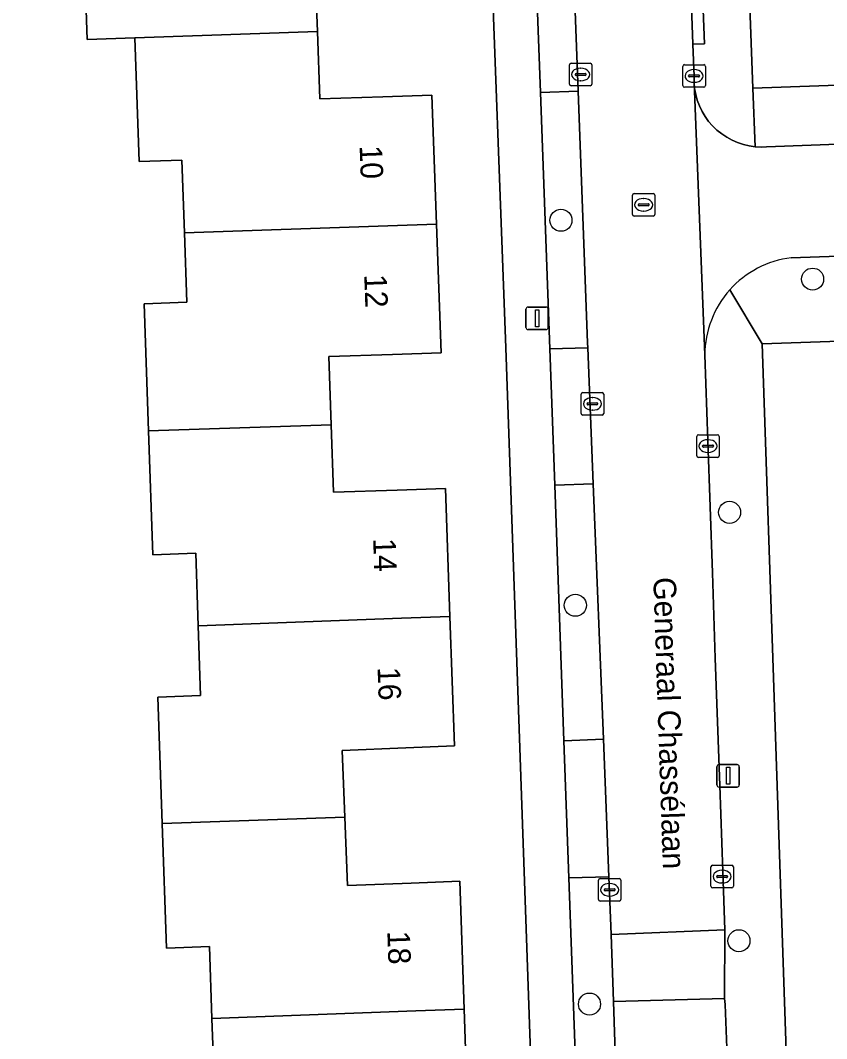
# Model space of a CAD drawing. Extents: x 161084 to 161928, y 385354 to 386522.
# Drawn here: x 161611.48 to 161647.18, y 386371.95 to 386417.03 of the extents above; entities that cross this region are included whole.
import ezdxf

# ---------------------------------------------------------------- set-up
doc = ezdxf.new("R2010")
doc.units = 0
for name, color, linetype in [('IMGEO_Boom', 7, 'Continuous'), ('IMGEO_Erf', 7, 'Continuous'), ('IMGEO_Kolk', 7, 'Continuous'), ('IMGEO_Lichtmast', 7, 'Continuous'), ('IMGEO_Openbare_ruimte_label', 7, 'Continuous'), ('IMGEO_Pand', 7, 'Continuous'), ('IMGEO_Pand_nummerreeks', 7, 'Continuous'), ('IMGEO_Parkeervlak_open', 7, 'Continuous'), ('IMGEO_Rijbaan_lokaal_open', 7, 'Continuous'), ('IMGEO_Rioolput', 7, 'Continuous'), ('IMGEO_Voetpad_open', 7, 'Continuous')]:
    doc.layers.add(name, color=color, linetype=linetype)

msp = doc.modelspace()

# ---------------------------------------------------------------- linework, layer by layer
at = {"layer": 'IMGEO_Boom'}
for centre in [(161635.411, 386408.179), (161646.553, 386405.571), (161642.876, 386395.247), (161636.049, 386391.132), (161643.29, 386376.277), (161636.676, 386373.474)]:
    msp.add_circle(centre, 0.489, dxfattribs=at)
at = {"layer": 'IMGEO_Erf'}
for points in [[(161631.468, 386442.867), (161630.642, 386465.121), (161630.394, 386473.506), (161567.522, 386471.288), (161567.994, 386457.272), (161568.518, 386442.6), (161570.26, 386393.761), (161572.389, 386335.756), (161635.223, 386338.014), (161632.968, 386402.53)], [(161669.497, 386373.487), (161669.194, 386374.194), (161668.159, 386403.534), (161663.979, 386403.39), (161644.315, 386402.713), (161646.505, 386338.361), (161646.656, 386333.93), (161660.841, 386334.438), (161670.779, 386334.793), (161669.719, 386364.437), (161669.901, 386364.767)]]:
    msp.add_lwpolyline(points, close=True, dxfattribs=at)
for points in [[(161642.807, 386444.027), (161643.913, 386414.021), (161736.105, 386417.289)], [(161620.067, 386369.729), (161619.958, 386372.835), (161619.847, 386376.025), (161617.948, 386375.958), (161617.756, 386381.466), (161617.56, 386387.071), (161619.458, 386387.137), (161619.35, 386390.225), (161619.238, 386393.433), (161617.339, 386393.366), (161617.147, 386398.856), (161616.951, 386404.479), (161618.849, 386404.545), (161618.742, 386407.616), (161618.629, 386410.841), (161616.73, 386410.774), (161616.539, 386416.248), (161614.44, 386416.175), (161614.243, 386421.814)], [(161624.519, 386419.533), (161624.625, 386416.537), (161624.73, 386413.55), (161627.521, 386413.648), (161629.697, 386413.724), (161629.902, 386408), (161630.105, 386402.306), (161627.96, 386402.236), (161625.138, 386402.144), (161625.237, 386399.125), (161625.334, 386396.14), (161628.155, 386396.232), (161630.301, 386396.302), (161630.496, 386390.634), (161630.692, 386384.904), (161628.55, 386384.819), (161625.726, 386384.707), (161625.843, 386381.748), (161625.962, 386378.721), (161628.784, 386378.832), (161630.928, 386378.916), (161631.122, 386373.256), (161631.319, 386367.526)]]:
    msp.add_lwpolyline(points, dxfattribs=at)
at = {"layer": 'IMGEO_Kolk'}
for p, q in [((161635.784, 386414.206), (161635.784, 386415.058)), ((161635.859, 386415.132), (161636.711, 386415.132)), ((161636.272, 386414.912), (161636.297, 386414.912)), ((161636.785, 386415.058), (161636.785, 386414.206)), ((161640.806, 386414.141), (161640.806, 386414.993)), ((161640.881, 386415.067), (161641.733, 386415.067)), ((161641.807, 386414.993), (161641.807, 386414.141)), ((161636.043, 386414.626), (161636.043, 386414.638)), ((161636.481, 386414.589), (161636.083, 386414.589)), ((161636.086, 386414.675), (161636.484, 386414.675)), ((161636.527, 386414.638), (161636.527, 386414.626)), ((161641.065, 386414.561), (161641.065, 386414.573)), ((161641.503, 386414.524), (161641.105, 386414.524)), ((161641.108, 386414.61), (161641.506, 386414.61)), ((161641.294, 386414.847), (161641.319, 386414.847)), ((161641.549, 386414.573), (161641.549, 386414.561)), ((161636.711, 386414.132), (161635.859, 386414.132)), ((161636.295, 386414.352), (161636.27, 386414.352)), ((161641.733, 386414.067), (161640.881, 386414.067)), ((161641.317, 386414.287), (161641.292, 386414.287)), ((161636.306, 386399.624), (161636.306, 386400.476)), ((161636.381, 386400.55), (161637.233, 386400.55)), ((161637.307, 386400.476), (161637.307, 386399.624)), ((161636.565, 386400.044), (161636.565, 386400.056)), ((161637.003, 386400.007), (161636.605, 386400.007)), ((161636.608, 386400.093), (161637.006, 386400.093)), ((161636.794, 386400.33), (161636.819, 386400.33)), ((161637.049, 386400.056), (161637.049, 386400.044)), ((161637.233, 386399.55), (161636.381, 386399.55)), ((161636.817, 386399.77), (161636.792, 386399.77)), ((161641.498, 386398.68), (161642.35, 386398.68)), ((161641.423, 386397.754), (161641.423, 386398.606)), ((161641.682, 386398.174), (161641.682, 386398.186)), ((161641.725, 386398.223), (161642.123, 386398.223)), ((161641.911, 386398.46), (161641.936, 386398.46)), ((161642.166, 386398.186), (161642.166, 386398.174)), ((161642.424, 386398.606), (161642.424, 386397.754)), ((161642.12, 386398.137), (161641.722, 386398.137)), ((161641.934, 386397.9), (161641.909, 386397.9)), ((161642.35, 386397.68), (161641.498, 386397.68)), ((161642.048, 386378.693), (161642.048, 386379.545)), ((161642.123, 386379.619), (161642.975, 386379.619)), ((161642.536, 386379.399), (161642.561, 386379.399)), ((161643.049, 386379.545), (161643.049, 386378.693)), ((161637.068, 386378.109), (161637.068, 386378.961)), ((161637.143, 386379.035), (161637.995, 386379.035)), ((161637.556, 386378.815), (161637.581, 386378.815)), ((161638.069, 386378.961), (161638.069, 386378.109)), ((161642.307, 386379.113), (161642.307, 386379.125)), ((161642.745, 386379.076), (161642.347, 386379.076)), ((161642.35, 386379.162), (161642.748, 386379.162)), ((161642.559, 386378.839), (161642.534, 386378.839)), ((161642.791, 386379.125), (161642.791, 386379.113)), ((161637.327, 386378.529), (161637.327, 386378.541)), ((161637.765, 386378.492), (161637.367, 386378.492)), ((161637.37, 386378.578), (161637.768, 386378.578)), ((161637.811, 386378.541), (161637.811, 386378.529)), ((161642.975, 386378.619), (161642.123, 386378.619)), ((161637.995, 386378.035), (161637.143, 386378.035)), ((161637.579, 386378.255), (161637.554, 386378.255))]:
    msp.add_line(p, q, dxfattribs=at)
for points in [[(161635.784, 386414.206), (161635.784, 386415.058)], [(161635.859, 386415.132), (161636.711, 386415.132)], [(161636.785, 386415.058), (161636.785, 386414.206)], [(161640.806, 386414.141), (161640.806, 386414.993)], [(161640.881, 386415.067), (161641.733, 386415.067)], [(161641.807, 386414.993), (161641.807, 386414.141)], [(161636.711, 386414.132), (161635.859, 386414.132)], [(161641.733, 386414.067), (161640.881, 386414.067)], [(161636.306, 386399.624), (161636.306, 386400.476)], [(161636.381, 386400.55), (161637.233, 386400.55)], [(161637.307, 386400.476), (161637.307, 386399.624)], [(161637.233, 386399.55), (161636.381, 386399.55)], [(161641.498, 386398.68), (161642.35, 386398.68)], [(161641.423, 386397.754), (161641.423, 386398.606)], [(161642.424, 386398.606), (161642.424, 386397.754)], [(161642.35, 386397.68), (161641.498, 386397.68)], [(161642.048, 386378.693), (161642.048, 386379.545)], [(161642.123, 386379.619), (161642.975, 386379.619)], [(161643.049, 386379.545), (161643.049, 386378.693)], [(161637.068, 386378.109), (161637.068, 386378.961)], [(161637.143, 386379.035), (161637.995, 386379.035)], [(161638.069, 386378.961), (161638.069, 386378.109)], [(161642.975, 386378.619), (161642.123, 386378.619)], [(161637.995, 386378.035), (161637.143, 386378.035)]]:
    msp.add_lwpolyline(points, dxfattribs=at)
for centre, radius, start, end in [((161635.861, 386415.056), 0.0765, 91.552, 178.448), ((161635.861, 386415.056), 0.0765, 91.552, 178.448), ((161636.709, 386415.056), 0.0765, 1.552, 88.448), ((161636.709, 386415.056), 0.0765, 1.552, 88.448), ((161640.883, 386414.991), 0.0765, 91.552, 178.448), ((161640.883, 386414.991), 0.0765, 91.552, 178.448), ((161641.731, 386414.991), 0.0765, 1.552, 88.448), ((161641.731, 386414.991), 0.0765, 1.552, 88.448), ((161636.083, 386414.635), 0.0403, 85.8775, 175.7526), ((161636.08, 386414.625), 0.0366, 178.938, 274.7102), ((161636.484, 386414.632), 0.043, 264.8664, 352.4533), ((161636.488, 386414.637), 0.0386, 1.7309, 96.639), ((161641.105, 386414.57), 0.0403, 85.8775, 175.7526), ((161641.102, 386414.56), 0.0366, 178.938, 274.7102), ((161641.506, 386414.567), 0.043, 264.8664, 352.4533), ((161641.51, 386414.572), 0.0386, 1.7309, 96.639), ((161635.861, 386414.208), 0.0765, 181.552, 268.448), ((161635.861, 386414.208), 0.0765, 181.552, 268.448), ((161636.709, 386414.208), 0.0765, 271.552, 358.448), ((161636.709, 386414.208), 0.0765, 271.552, 358.448), ((161640.883, 386414.143), 0.0765, 181.552, 268.448), ((161640.883, 386414.143), 0.0765, 181.552, 268.448), ((161641.731, 386414.143), 0.0765, 271.552, 358.448), ((161641.731, 386414.143), 0.0765, 271.552, 358.448), ((161636.383, 386400.474), 0.0765, 91.552, 178.448), ((161636.383, 386400.474), 0.0765, 91.552, 178.448), ((161637.231, 386400.474), 0.0765, 1.552, 88.448), ((161637.231, 386400.474), 0.0765, 1.552, 88.448), ((161636.605, 386400.053), 0.0403, 85.8775, 175.7526), ((161636.602, 386400.043), 0.0366, 178.938, 274.7102), ((161637.006, 386400.05), 0.043, 264.8664, 352.4533), ((161637.01, 386400.055), 0.0386, 1.7309, 96.639), ((161636.383, 386399.626), 0.0765, 181.552, 268.448), ((161636.383, 386399.626), 0.0765, 181.552, 268.448), ((161637.231, 386399.626), 0.0765, 271.552, 358.448), ((161637.231, 386399.626), 0.0765, 271.552, 358.448), ((161641.5, 386398.604), 0.0765, 91.552, 178.448), ((161641.5, 386398.604), 0.0765, 91.552, 178.448), ((161642.348, 386398.604), 0.0765, 1.552, 88.448), ((161642.348, 386398.604), 0.0765, 1.552, 88.448), ((161641.722, 386398.183), 0.0403, 85.8775, 175.7526), ((161641.719, 386398.173), 0.0366, 178.938, 274.7102), ((161642.123, 386398.18), 0.043, 264.8664, 352.4533), ((161642.127, 386398.185), 0.0386, 1.7309, 96.639), ((161641.5, 386397.756), 0.0765, 181.552, 268.448), ((161641.5, 386397.756), 0.0765, 181.552, 268.448), ((161642.348, 386397.756), 0.0765, 271.552, 358.448), ((161642.348, 386397.756), 0.0765, 271.552, 358.448), ((161642.125, 386379.543), 0.0765, 91.552, 178.448), ((161642.125, 386379.543), 0.0765, 91.552, 178.448), ((161642.973, 386379.543), 0.0765, 1.552, 88.448), ((161642.973, 386379.543), 0.0765, 1.552, 88.448), ((161637.145, 386378.959), 0.0765, 91.552, 178.448), ((161637.145, 386378.959), 0.0765, 91.552, 178.448), ((161637.993, 386378.959), 0.0765, 1.552, 88.448), ((161637.993, 386378.959), 0.0765, 1.552, 88.448), ((161642.347, 386379.122), 0.0403, 85.8775, 175.7526), ((161642.344, 386379.112), 0.0366, 178.938, 274.7102), ((161642.748, 386379.119), 0.043, 264.8664, 352.4533), ((161642.752, 386379.124), 0.0386, 1.7309, 96.639), ((161637.367, 386378.538), 0.0403, 85.8775, 175.7526), ((161637.364, 386378.528), 0.0366, 178.938, 274.7102), ((161637.768, 386378.535), 0.043, 264.8664, 352.4533), ((161637.772, 386378.54), 0.0386, 1.7309, 96.639), ((161642.125, 386378.695), 0.0765, 181.552, 268.448), ((161642.125, 386378.695), 0.0765, 181.552, 268.448), ((161642.973, 386378.695), 0.0765, 271.552, 358.448), ((161642.973, 386378.695), 0.0765, 271.552, 358.448), ((161637.145, 386378.111), 0.0765, 181.552, 268.448), ((161637.145, 386378.111), 0.0765, 181.552, 268.448), ((161637.993, 386378.111), 0.0765, 271.552, 358.448), ((161637.993, 386378.111), 0.0765, 271.552, 358.448)]:
    msp.add_arc(centre, radius, start, end, dxfattribs=at)
for centre, major_axis, ratio, start_param, end_param in [((161636.271, 386414.632), (-0.387, 0.002), 0.722429, 4.712389, 7.853982), ((161636.296, 386414.632), (-0.39, 0.002), 0.717154, 1.570796, 4.712389), ((161641.293, 386414.567), (-0.387, 0.002), 0.722429, 4.712389, 7.853982), ((161641.318, 386414.567), (-0.39, 0.002), 0.717154, 1.570796, 4.712389), ((161636.793, 386400.05), (-0.387, 0.002), 0.722429, 4.712389, 7.853982), ((161636.818, 386400.05), (-0.39, 0.002), 0.717154, 1.570796, 4.712389), ((161641.91, 386398.18), (-0.387, 0.002), 0.722429, 4.712389, 7.853982), ((161641.935, 386398.18), (-0.39, 0.002), 0.717154, 1.570796, 4.712389), ((161642.535, 386379.119), (-0.387, 0.002), 0.722429, 4.712389, 7.853982), ((161642.56, 386379.119), (-0.39, 0.002), 0.717154, 1.570796, 4.712389), ((161637.555, 386378.535), (-0.387, 0.002), 0.722429, 4.712389, 7.853982), ((161637.58, 386378.535), (-0.39, 0.002), 0.717154, 1.570796, 4.712389)]:
    msp.add_ellipse(centre, major_axis=major_axis, ratio=ratio, start_param=start_param, end_param=end_param, dxfattribs=at)
at = {"layer": 'IMGEO_Lichtmast'}
for p, q in [((161633.858, 386403.435), (161633.858, 386404.235)), ((161633.858, 386404.235), (161633.858, 386403.435)), ((161633.958, 386404.335), (161634.748, 386404.335)), ((161634.748, 386404.335), (161633.958, 386404.335)), ((161634.848, 386404.235), (161634.848, 386403.435)), ((161634.848, 386403.435), (161634.848, 386404.235)), ((161634.748, 386403.335), (161633.958, 386403.335)), ((161633.958, 386403.335), (161634.748, 386403.335)), ((161642.319, 386383.183), (161642.319, 386383.983)), ((161642.319, 386383.983), (161642.319, 386383.183)), ((161642.419, 386384.083), (161643.209, 386384.083)), ((161643.209, 386384.083), (161642.419, 386384.083)), ((161643.309, 386383.983), (161643.309, 386383.183)), ((161643.309, 386383.183), (161643.309, 386383.983)), ((161643.209, 386383.083), (161642.419, 386383.083)), ((161642.419, 386383.083), (161643.209, 386383.083))]:
    msp.add_line(p, q, dxfattribs=at)
for points in [[(161634.278, 386404.21), (161634.428, 386404.21), (161634.428, 386403.46), (161634.278, 386403.46), (161634.278, 386404.21)], [(161642.739, 386383.958), (161642.889, 386383.958), (161642.889, 386383.208), (161642.739, 386383.208), (161642.739, 386383.958)]]:
    msp.add_lwpolyline(points, dxfattribs=at)
for centre, start, end in [((161633.958, 386404.235), 90, 180), ((161633.958, 386404.235), 90, 180), ((161634.748, 386404.235), 0, 90), ((161634.748, 386404.235), 360, 90), ((161633.958, 386403.435), 180, 270), ((161633.958, 386403.435), 180, 270), ((161634.748, 386403.435), 270, 0), ((161634.748, 386403.435), 270, 0), ((161642.419, 386383.983), 90, 180), ((161642.419, 386383.983), 90, 180), ((161643.209, 386383.983), 0, 90), ((161643.209, 386383.983), 360, 90), ((161642.419, 386383.183), 180, 270), ((161642.419, 386383.183), 180, 270), ((161643.209, 386383.183), 270, 0), ((161643.209, 386383.183), 270, 0)]:
    msp.add_arc(centre, 0.1, start, end, dxfattribs=at)
at = {"layer": 'IMGEO_Pand'}
for points in [[(161614.243, 386421.814), (161614.44, 386416.175), (161616.539, 386416.248), (161624.625, 386416.537), (161624.519, 386419.533), (161629.306, 386419.703), (161629.108, 386425.385), (161616.23, 386424.943), (161616.252, 386424.356), (161620.152, 386424.499), (161620.239, 386422.022), (161616.342, 386421.887)], [(161624.625, 386416.537), (161616.539, 386416.248), (161616.73, 386410.774), (161618.629, 386410.841), (161618.742, 386407.616), (161627.741, 386407.926), (161629.902, 386408), (161629.697, 386413.724), (161627.521, 386413.648), (161624.73, 386413.55)], [(161627.96, 386402.236), (161630.105, 386402.306), (161629.902, 386408), (161627.741, 386407.926), (161618.742, 386407.616), (161618.849, 386404.545), (161616.951, 386404.479), (161617.147, 386398.856), (161625.237, 386399.125), (161625.138, 386402.144)], [(161625.237, 386399.125), (161617.147, 386398.856), (161617.339, 386393.366), (161619.238, 386393.433), (161619.35, 386390.225), (161628.351, 386390.555), (161630.496, 386390.634), (161630.301, 386396.302), (161628.155, 386396.232), (161625.334, 386396.14)], [(161628.55, 386384.819), (161630.692, 386384.904), (161630.496, 386390.634), (161628.351, 386390.555), (161619.35, 386390.225), (161619.458, 386387.137), (161617.56, 386387.071), (161617.756, 386381.466), (161625.843, 386381.748), (161625.726, 386384.707)], [(161625.843, 386381.748), (161617.756, 386381.466), (161617.948, 386375.958), (161619.847, 386376.025), (161619.958, 386372.835), (161628.979, 386373.175), (161631.122, 386373.256), (161630.928, 386378.916), (161628.784, 386378.832), (161625.962, 386378.721)], [(161629.177, 386367.439), (161631.319, 386367.526), (161631.122, 386373.256), (161628.979, 386373.175), (161619.958, 386372.835), (161620.067, 386369.729), (161618.169, 386369.663), (161618.2, 386368.771), (161615.706, 386368.683), (161615.87, 386363.985), (161626.474, 386364.358), (161626.353, 386367.324)]]:
    msp.add_lwpolyline(points, close=True, dxfattribs=at)
at = {"layer": 'IMGEO_Parkeervlak_open'}
for points in [[(161636.176, 386413.896), (161634.501, 386413.835), (161634.916, 386402.492), (161636.601, 386402.53), (161636.593, 386402.745)], [(161636.842, 386396.506), (161635.135, 386396.451), (161635.546, 386385.127), (161637.294, 386385.2)], [(161637.743, 386373.597), (161637.639, 386376.563), (161637.537, 386379.108), (161635.766, 386379.068), (161636.18, 386367.669), (161637.933, 386367.729)]]:
    msp.add_lwpolyline(points, close=True, dxfattribs=at)
at = {"layer": 'IMGEO_Rijbaan_lokaal_open'}
for points in [[(161641.307, 386414.281), (161641.307, 386414.549), (161641.256, 386415.971), (161641.119, 386419.754), (161640.684, 386431.778), (161640.484, 386437.312), (161635.308, 386437.139), (161635.397, 386434.75), (161635.538, 386430.994), (161635.956, 386419.79), (161636.176, 386413.896), (161636.593, 386402.745), (161636.601, 386402.53), (161636.842, 386396.506), (161637.294, 386385.2), (161637.537, 386379.108), (161637.639, 386376.563), (161642.661, 386376.76), (161642.573, 386379.352), (161642.442, 386383.147), (161642.247, 386388.797), (161642.117, 386392.566), (161641.915, 386398.407), (161641.783, 386402.226)], [(161635.956, 386419.79), (161634.285, 386419.739), (161634.501, 386413.835), (161636.176, 386413.896)], [(161636.601, 386402.53), (161634.916, 386402.492), (161635.135, 386396.451), (161636.842, 386396.506)], [(161637.294, 386385.2), (161635.546, 386385.127), (161635.766, 386379.068), (161637.537, 386379.108)], [(161642.661, 386376.76), (161637.639, 386376.563), (161637.743, 386373.597), (161642.647, 386373.721)]]:
    msp.add_lwpolyline(points, close=True, dxfattribs=at)
for points in [[(161663.59, 386412.109), (161651.629, 386411.688), (161644.516, 386411.429), (161644.281, 386411.421), (161644.013, 386411.435), (161643.748, 386411.472), (161643.488, 386411.533), (161643.233, 386411.617), (161642.988, 386411.723), (161642.752, 386411.851), (161642.53, 386411.999), (161642.321, 386412.166), (161642.128, 386412.352), (161641.952, 386412.554), (161641.796, 386412.771), (161641.659, 386413.001), (161641.543, 386413.242), (161641.449, 386413.493), (161641.378, 386413.751), (161641.331, 386414.015), (161641.307, 386414.281), (161641.783, 386402.226)], [(161645.609, 386406.514), (161648.536, 386406.619), (161648.546, 386406.619), (161663.744, 386407.084), (161663.59, 386412.109)], [(161643.431, 386354.379), (161643.247, 386359.85), (161643.116, 386363.636), (161642.833, 386369.626), (161642.688, 386373.459), (161642.647, 386373.721), (161637.743, 386373.597), (161637.933, 386367.729), (161638.126, 386361.718), (161638.479, 386350.782), (161638.602, 386346.97), (161638.699, 386343.953), (161638.741, 386339.671)]]:
    msp.add_lwpolyline(points, dxfattribs=at)
for centre, radius, start, end in [((161646.123, 386402.205), 4.34, 96.8053, 138.26), ((161646.126, 386402.203), 4.343, 138.2646, 179.6979)]:
    msp.add_arc(centre, radius, start, end, dxfattribs=at)
at = {"layer": 'IMGEO_Rioolput'}
for p, q in [((161638.574, 386408.436), (161638.574, 386409.288)), ((161638.649, 386409.362), (161639.501, 386409.362)), ((161639.062, 386409.142), (161639.087, 386409.142)), ((161639.575, 386409.288), (161639.575, 386408.436)), ((161638.833, 386408.856), (161638.833, 386408.868)), ((161639.271, 386408.819), (161638.873, 386408.819)), ((161638.876, 386408.905), (161639.274, 386408.905)), ((161639.085, 386408.582), (161639.06, 386408.582)), ((161639.317, 386408.868), (161639.317, 386408.856)), ((161639.501, 386408.362), (161638.649, 386408.362))]:
    msp.add_line(p, q, dxfattribs=at)
for points in [[(161638.574, 386408.436), (161638.574, 386409.288)], [(161638.649, 386409.362), (161639.501, 386409.362)], [(161639.575, 386409.288), (161639.575, 386408.436)], [(161639.501, 386408.362), (161638.649, 386408.362)]]:
    msp.add_lwpolyline(points, dxfattribs=at)
for centre, radius, start, end in [((161638.651, 386409.286), 0.0765, 91.552, 178.448), ((161638.651, 386409.286), 0.0765, 91.552, 178.448), ((161639.499, 386409.286), 0.0765, 1.552, 88.448), ((161639.499, 386409.286), 0.0765, 1.552, 88.448), ((161638.873, 386408.865), 0.0403, 85.8775, 175.7526), ((161638.87, 386408.855), 0.0366, 178.938, 274.7102), ((161639.274, 386408.862), 0.043, 264.8664, 352.4533), ((161639.278, 386408.867), 0.0386, 1.7309, 96.639), ((161638.651, 386408.438), 0.0765, 181.552, 268.448), ((161638.651, 386408.438), 0.0765, 181.552, 268.448), ((161639.499, 386408.438), 0.0765, 271.552, 358.448), ((161639.499, 386408.438), 0.0765, 271.552, 358.448)]:
    msp.add_arc(centre, radius, start, end, dxfattribs=at)
for centre, major_axis, ratio, start_param, end_param in [((161639.061, 386408.862), (-0.387, 0.002), 0.722429, 4.712389, 7.853982), ((161639.086, 386408.862), (-0.39, 0.002), 0.717154, 1.570796, 4.712389)]:
    msp.add_ellipse(centre, major_axis=major_axis, ratio=ratio, start_param=start_param, end_param=end_param, dxfattribs=at)
at = {"layer": 'IMGEO_Voetpad_open'}
for points in [[(161641.624, 386419.773), (161641.77, 386415.991), (161641.256, 386415.971), (161641.307, 386414.549), (161641.307, 386414.281), (161641.331, 386414.015), (161641.378, 386413.751), (161641.449, 386413.493), (161641.543, 386413.242), (161641.659, 386413.001), (161641.796, 386412.771), (161641.952, 386412.554), (161642.128, 386412.352), (161642.321, 386412.166), (161642.53, 386411.999), (161642.752, 386411.851), (161642.988, 386411.723), (161643.233, 386411.617), (161643.488, 386411.533), (161643.748, 386411.472), (161644.013, 386411.435), (161643.913, 386414.021), (161642.807, 386444.027)], [(161631.468, 386442.867), (161632.968, 386402.53), (161635.223, 386338.014), (161635.06, 386336.004)], [(161636.797, 386346.36), (161636.786, 386346.916), (161636.677, 386350.76), (161636.398, 386361.645), (161636.18, 386367.669), (161635.766, 386379.068), (161635.546, 386385.127), (161635.135, 386396.451), (161634.916, 386402.492), (161634.501, 386413.835), (161634.285, 386419.739)], [(161736.105, 386417.289), (161643.913, 386414.021), (161644.013, 386411.435), (161644.281, 386411.421), (161644.516, 386411.429), (161651.629, 386411.688), (161663.59, 386412.109), (161666.518, 386412.212), (161672.414, 386412.42), (161672.397, 386412.918), (161676.192, 386413.052), (161676.209, 386412.553), (161687.981, 386412.967), (161687.964, 386413.466), (161694.016, 386413.679), (161694.033, 386413.18), (161703.314, 386413.507), (161705.914, 386413.601), (161705.896, 386414.1), (161711.976, 386414.32), (161711.994, 386413.821), (161723.726, 386414.246)], [(161648.536, 386406.619), (161645.609, 386406.514)], [(161642.885, 386405.094), (161644.315, 386402.713), (161663.979, 386403.39), (161668.159, 386403.534), (161669.872, 386403.593), (161674.625, 386403.756), (161692.468, 386404.371), (161694.138, 386404.428), (161700.702, 386404.522), (161707.464, 386404.75)], [(161644.315, 386402.713), (161642.885, 386405.094)], [(161643.358, 386333.954), (161646.656, 386333.93), (161646.505, 386338.361), (161644.315, 386402.713)], [(161641.783, 386402.226), (161641.915, 386398.407), (161642.117, 386392.566), (161642.247, 386388.797), (161642.442, 386383.147), (161642.573, 386379.352), (161642.661, 386376.76), (161642.647, 386373.721), (161642.688, 386373.459), (161642.833, 386369.626), (161643.116, 386363.636), (161643.247, 386359.85), (161643.431, 386354.379), (161643.56, 386350.575), (161643.756, 386344.753), (161643.884, 386340.956), (161643.911, 386335.87)]]:
    msp.add_lwpolyline(points, dxfattribs=at)
msp.add_lwpolyline([(161641.256, 386415.971), (161641.77, 386415.991), (161641.624, 386419.773), (161641.119, 386419.754)], close=True, dxfattribs=at)
for centre, radius, start, end in [((161646.123, 386402.205), 4.34, 96.8053, 138.26), ((161646.126, 386402.203), 4.343, 138.2646, 179.6979)]:
    msp.add_arc(centre, radius, start, end, dxfattribs=at)

# ---------------------------------------------------------------- texts
at = {"layer": 'IMGEO_Openbare_ruimte_label'}
msp.add_text('Generaal Chassélaan', height=1, rotation=271.892, dxfattribs=at).set_placement((161639.501, 386392.363))
at = {"layer": 'IMGEO_Pand_nummerreeks'}
for s, rotation, p in [('10', 272.0485, (161626.495, 386411.474)), ('12', 272.0485, (161626.699, 386405.774)), ('14', 271.9634, (161627.095, 386394.087)), ('16', 271.9634, (161627.291, 386388.388)), ('18', 271.9647, (161627.722, 386376.702))]:
    msp.add_text(s, height=1, rotation=rotation, dxfattribs=at).set_placement(p)

doc.saveas('drawing.dxf')
